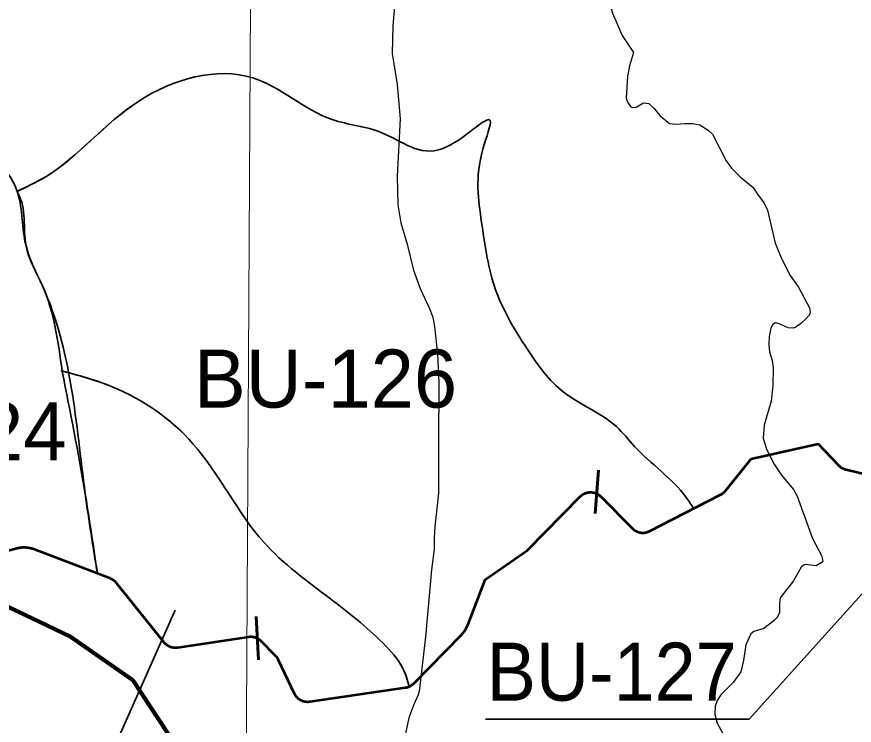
# Model space of a CAD drawing. Extents: x 553962 to 842807, y 8883888 to 9032388.
# Drawn here: x 718009 to 723783, y 8954876 to 8959758 of the extents above; entities that cross this region are included whole.
import ezdxf

# ---------------------------------------------------------------- set-up
doc = ezdxf.new("R2010")
doc.units = 0
doc.header["$LTSCALE"] = 150
doc.linetypes.add('LONG_DASHED', pattern=[7.5, 6, -1.5])
for name, color, linetype, lineweight in [('1', 7, 'Continuous', 13), ('12', 7, 'Continuous', 25), ('20', 7, 'Continuous', 35), ('24', 7, 'Continuous', 25), ('40', 7, 'Continuous', 60), ('60', 7, 'Continuous', 53), ('9', 7, 'Continuous', 90)]:
    doc.layers.add(name, color=color, linetype=linetype, lineweight=lineweight)

msp = doc.modelspace()

# ---------------------------------------------------------------- linework, layer by layer
at = {"layer": '1'}
msp.add_lwpolyline([(719978.9, 9023574.5), (719561.6, 8949232.2), (719215.6, 8890710.6)], dxfattribs=at)
at = {"layer": '12'}
for points in [[(720615.2, 8959855.5), (720600.9, 8959695.2), (720597, 8959505.1), (720630.5, 8959292.2), (720652.8, 8959055), (720632.1, 8958659.5), (720635, 8958462), (720656.1, 8958337.2), (720700.8, 8958191.8), (720743.2, 8958010.9), (720791.1, 8957885.8), (720852.6, 8957752.9), (720877.2, 8957688.2), (720888, 8957623.8), (720908.9, 8957434.4), (720919.8, 8957236.9), (720915.8, 8956822.8), (720917.5, 8956475.5), (720890.2, 8956243.7), (720885.8, 8956166.3), (720886.8, 8956088.9), (720868.9, 8955947.1), (720826.5, 8955484.8)], [(720826.5, 8955484.8), (720782.3, 8955108.3), (720776.9, 8955086.2), (720746.1, 8955018.2), (720711.5, 8954926.2), (720684.2, 8954796.2)]]:
    msp.add_lwpolyline(points, dxfattribs=at)
at = {"layer": '20'}
for p, q in [((718009.6, 8958551.9), (718008.9, 8958552.7)), ((718313, 8957319.7), (718311.5, 8957320.1)), ((720715.2, 8955142.1), (720714, 8955141.4))]:
    msp.add_line(p, q, dxfattribs=at)
for points in [[(721984.5, 8956479.6), (721981.7, 8956480.1), (721978.9, 8956480.5), (721976.1, 8956480.9), (721973.3, 8956481.2), (721970.5, 8956481.3), (721967.6, 8956481.5), (721964.8, 8956481.5), (721962, 8956481.5), (721959.2, 8956481.3), (721956.3, 8956481.1), (721953.5, 8956480.8), (721950.7, 8956480.5), (721947.9, 8956480.1), (721945.1, 8956479.5), (721942.4, 8956478.9), (721939.6, 8956478.2), (721936.9, 8956477.5), (721934.2, 8956476.7), (721931.5, 8956475.8), (721928.9, 8956474.8), (721926.2, 8956473.7), (721923.7, 8956472.6), (721921.1, 8956471.4), (721918.6, 8956470.1), (721916.1, 8956468.8), (721913.6, 8956467.3), (721911.2, 8956465.9), (721908.9, 8956464.3), (721906.6, 8956462.7), (721904.3, 8956461), (721902.1, 8956459.3), (721899.9, 8956457.5), (721897.8, 8956455.6), (721895.7, 8956453.7), (721893.7, 8956451.7), (721527, 8956079.3), (721235.5, 8955878.6)], [(722673.7, 8956368.6), (722370.2, 8956213.3), (722368.4, 8956212.4), (722365.9, 8956211.2), (722363.3, 8956210.1), (722360.7, 8956209), (722358, 8956208), (722355.3, 8956207.1), (722352.6, 8956206.3), (722349.9, 8956205.5), (722347.2, 8956204.9), (722344.4, 8956204.3), (722341.6, 8956203.7), (722338.8, 8956203.3), (722336, 8956202.9), (722333.2, 8956202.7), (722330.4, 8956202.5), (722327.5, 8956202.3), (722324.7, 8956202.3), (722321.9, 8956202.3), (722319.1, 8956202.4), (722316.2, 8956202.6), (722313.4, 8956202.9), (722310.6, 8956203.3), (722307.8, 8956203.7), (722305, 8956204.2), (722302.3, 8956204.8), (722299.5, 8956205.5), (722296.8, 8956206.2), (722294.1, 8956207.1), (722291.4, 8956208), (722288.8, 8956208.9), (722286.1, 8956210), (722283.5, 8956211.1), (722281, 8956212.3), (722278.5, 8956213.6), (722276, 8956214.9), (722273.5, 8956216.3), (722271.1, 8956217.8), (722268.7, 8956219.3), (722266.4, 8956221), (722264.1, 8956222.6), (722261.9, 8956224.4), (722259.7, 8956226.2), (722257.6, 8956228.1), (722255.5, 8956230), (722253.5, 8956232), (722036, 8956451.8), (722036, 8956451.8), (722034, 8956453.8), (722031.9, 8956455.7), (722029.8, 8956457.6), (722027.6, 8956459.4), (722025.4, 8956461.2), (722023.1, 8956462.8), (722020.8, 8956464.4), (722018.4, 8956466), (722016, 8956467.5), (722013.6, 8956468.9), (722011.1, 8956470.2), (722008.6, 8956471.5), (722006, 8956472.7), (722003.4, 8956473.8), (722000.8, 8956474.9), (721998.1, 8956475.8), (721995.4, 8956476.7), (721992.7, 8956477.6), (721990, 8956478.3), (721987.2, 8956479), (721984.5, 8956479.6)], [(718108.6, 8956094.1), (718104.7, 8956095.1), (718100.8, 8956095.9), (718096.9, 8956096.7), (718092.9, 8956097.4), (718089, 8956098), (718085, 8956098.6), (718081, 8956099), (718077.1, 8956099.4), (718073.1, 8956099.7), (718069.1, 8956100), (718065.1, 8956100.1), (718061.1, 8956100.2), (718057.1, 8956100.2), (718053.1, 8956100.1), (718049.1, 8956099.9), (718045.1, 8956099.6), (718041.1, 8956099.3), (718037.1, 8956098.9), (718033.2, 8956098.4), (718029.2, 8956097.8), (718025.3, 8956097.2), (718021.3, 8956096.4), (718017.4, 8956095.6), (718013.5, 8956094.7), (718009.6, 8956093.8), (718008.8, 8956093.6), (717769.5, 8956030.4)], [(718563.6, 8955921.1), (718131.5, 8956086.9), (718127.7, 8956088.3), (718123.9, 8956089.6), (718120.1, 8956090.9), (718116.3, 8956092), (718112.5, 8956093.1), (718108.6, 8956094.1)], [(719791.3, 8955356.8), (719692.9, 8955455.4), (719690.8, 8955457.3), (719688.8, 8955459.2), (719686.6, 8955461.1), (719684.4, 8955462.9), (719682.2, 8955464.6), (719679.9, 8955466.3), (719677.6, 8955467.9), (719675.2, 8955469.4), (719672.8, 8955470.9), (719670.3, 8955472.3), (719667.8, 8955473.6), (719665.3, 8955474.9), (719662.7, 8955476.1), (719660.1, 8955477.2), (719657.5, 8955478.2), (719654.8, 8955479.2), (719652.2, 8955480.1), (719649.5, 8955480.9), (719646.7, 8955481.6), (719644, 8955482.3), (719641.2, 8955482.8), (719638.4, 8955483.3), (719635.6, 8955483.8), (719632.8, 8955484.1), (719630, 8955484.4), (719627.2, 8955484.5), (719624.3, 8955484.7), (719621.5, 8955484.7), (719618.7, 8955484.6), (719615.9, 8955484.5), (719613, 8955484.3), (719610.2, 8955484), (719607.4, 8955483.6), (719607.3, 8955483.6), (719117.6, 8955410.2), (719114.8, 8955409.8), (719112, 8955409.6), (719109.2, 8955409.3), (719106.4, 8955409.2), (719103.5, 8955409.1), (719100.7, 8955409.2), (719097.9, 8955409.2), (719095.1, 8955409.4), (719092.2, 8955409.7), (719089.4, 8955410), (719086.6, 8955410.5), (719083.8, 8955410.9), (719081.1, 8955411.5), (719078.3, 8955412.2), (719075.6, 8955412.9), (719072.9, 8955413.7), (719070.2, 8955414.6), (719067.5, 8955415.6), (719064.9, 8955416.6), (719062.3, 8955417.7), (719059.7, 8955418.9), (719057.2, 8955420.1), (719054.7, 8955421.5), (719052.2, 8955422.9), (719049.8, 8955424.3), (719047.5, 8955425.8), (719045.1, 8955427.5), (719042.8, 8955429.1), (719040.6, 8955430.8), (719038.4, 8955432.6), (719036.3, 8955434.5), (719034.2, 8955436.4), (719032.2, 8955438.4), (719030.2, 8955440.4), (719028.3, 8955442.5), (719026.4, 8955444.6), (719024.8, 8955446.5), (718696.3, 8955855.6), (718694.5, 8955857.8), (718692.7, 8955860), (718690.8, 8955862), (718688.8, 8955864), (718686.7, 8955866), (718684.7, 8955867.9), (718682.5, 8955869.8), (718680.3, 8955871.5), (718678.1, 8955873.3), (718675.8, 8955874.9), (718673.4, 8955876.5), (718671.1, 8955878), (718668.6, 8955879.5), (718666.2, 8955880.9), (718663.7, 8955882.2), (718661.1, 8955883.4), (718658.6, 8955884.6), (718655.9, 8955885.7), (718654.2, 8955886.4), (718564.5, 8955920.8)], [(721235.5, 8955878.6), (721115.9, 8955565.7), (721114.4, 8955562), (721112.9, 8955558.3), (721111.2, 8955554.7), (721109.6, 8955551)], [(721109.6, 8955551), (721107.8, 8955547.5), (721106, 8955543.9), (721104.1, 8955540.4), (721102.1, 8955536.9), (721100.1, 8955533.5), (721098, 8955530.1), (721095.8, 8955526.7), (721093.5, 8955523.4), (721091.2, 8955520.1), (721088.9, 8955516.9), (721086.4, 8955513.7), (721083.9, 8955510.6), (721081.4, 8955507.5), (721078.7, 8955504.5), (721076.1, 8955501.5), (721073.3, 8955498.6), (721071.9, 8955497.2), (720743.6, 8955162.2), (720741.6, 8955160.2), (720739.5, 8955158.3), (720737.4, 8955156.4), (720735.2, 8955154.6), (720733, 8955152.8), (720730.8, 8955151.2), (720728.4, 8955149.5), (720726.1, 8955148), (720723.7, 8955146.5), (720721.2, 8955145.1), (720718.7, 8955143.7), (720716.4, 8955142.5)], [(720714, 8955141.4), (720713.7, 8955141.2), (720711.1, 8955140.1), (720708.5, 8955139), (720705.8, 8955138), (720703.1, 8955137.1), (720700.4, 8955136.3), (720697.7, 8955135.5), (720695, 8955134.8), (720692.2, 8955134.2), (720689.4, 8955133.7), (720686.6, 8955133.3), (720028.5, 8955037.2), (720025.7, 8955036.8), (720022.9, 8955036.5), (720020.1, 8955036.3), (720017.3, 8955036.2), (720014.4, 8955036.2), (720011.6, 8955036.2), (720008.8, 8955036.3), (720006, 8955036.5), (720003.1, 8955036.8), (720000.3, 8955037.1), (719997.5, 8955037.5), (719994.8, 8955038), (719992, 8955038.6), (719989.2, 8955039.3), (719986.5, 8955040), (719983.8, 8955040.8), (719981.1, 8955041.7), (719978.5, 8955042.7), (719975.8, 8955043.8), (719973.2, 8955044.9), (719970.7, 8955046.1), (719968.1, 8955047.3), (719965.7, 8955048.7), (719963.2, 8955050.1), (719960.8, 8955051.5), (719958.4, 8955053.1), (719956.1, 8955054.7), (719953.8, 8955056.4), (719951.6, 8955058.1), (719949.4, 8955059.9), (719947.2, 8955061.8), (719945.2, 8955063.7), (719943.2, 8955065.7), (719941.2, 8955067.7), (719939.3, 8955069.8), (719937.4, 8955071.9), (719935.7, 8955074.1), (719933.9, 8955076.4), (719932.3, 8955078.7), (719930.7, 8955081), (719929.2, 8955083.4), (719927.7, 8955085.8), (719926.3, 8955088.2), (719925, 8955090.8), (719923.9, 8955093), (719810.6, 8955329.7), (719809.4, 8955332.2), (719808, 8955334.7), (719806.6, 8955337.2), (719805.1, 8955339.6), (719803.6, 8955341.9), (719802, 8955344.3), (719800.3, 8955346.5), (719798.6, 8955348.8), (719796.8, 8955350.9), (719794.9, 8955353.1), (719793, 8955355.2), (719791.3, 8955356.8)]]:
    msp.add_lwpolyline(points, dxfattribs=at)
for points in [[(718008.9, 8958552.7), (718204.1, 8958653.7), (718850.2, 8959177.2), (719637.3, 8959336.6), (720183.3, 8959049.8), (720526.8, 8958958.7), (720945.4, 8958849.4), (721273, 8959042.5), (721223, 8958846.7), (721213.8, 8958341.3), (721300.3, 8957906.1), (721527.8, 8957469), (721781.8, 8957169.5), (722144.1, 8956933.5), (722268.2, 8956797.2), (722624.1, 8956446.5), (722675.3, 8956369.6)], [(722675.3, 8956369.6), (722624.1, 8956446.5), (722268.2, 8956797.2), (722144.1, 8956933.5), (721781.8, 8957169.5), (721527.8, 8957469), (721300.3, 8957906.1), (721213.8, 8958341.3), (721223, 8958846.7), (721273, 8959042.5), (720945.4, 8958849.4), (720526.8, 8958958.7), (720183.3, 8959049.8), (719637.3, 8959336.6), (718850.2, 8959177.2), (718204.1, 8958653.7), (718018.4, 8958558.1)], [(718564.7, 8955921.7), (718480.7, 8956470.6), (718186, 8957903.6), (718072.5, 8958180.4), (718015.7, 8958542.4), (717214.2, 8959110.2), (717185.7, 8959120.3)], [(718009.6, 8958551.9), (718015.7, 8958542.4), (718072.5, 8958180.4), (718186, 8957903.6), (718321.1, 8957318)], [(718321.1, 8957318), (718186, 8957903.6), (718072.5, 8958180.4), (718015.7, 8958542.4), (718009.6, 8958551.9)], [(720715.2, 8955142.1), (720670.8, 8955268.1), (720531.5, 8955444.4), (720171, 8955747.8), (719711.4, 8956136.9), (719223.5, 8956816.1), (718666.7, 8957208.7), (718311.5, 8957320.1)], [(720715.2, 8955142.1), (720670.8, 8955268.1), (720531.5, 8955444.4), (720171, 8955747.8), (719711.4, 8956136.9), (719223.5, 8956816.1), (718666.7, 8957208.7), (718321.2, 8957317.1)], [(718321.2, 8957317.1), (718666.7, 8957208.7), (719223.5, 8956816.1), (719711.4, 8956136.9), (720171, 8955747.8), (720531.5, 8955444.4), (720670.8, 8955268.1), (720715.2, 8955142.1)], [(718322, 8957313.9), (718480.7, 8956470.6), (718564.8, 8955920.7)], [(718564.8, 8955920.7), (718480.7, 8956470.6), (718322, 8957313.9)]]:
    msp.add_spline(points, degree=3, dxfattribs=at)
at = {"layer": '24'}
for points in [[(721953.6, 8960363.9), (722093.6, 8959865.1), (722115.4, 8959783), (722181.9, 8959629.9), (722261.1, 8959510.9)], [(722261.1, 8959510.9), (722232.9, 8959419.5), (722220.1, 8959349.1), (722211.4, 8959197.2), (722220.3, 8959168.5), (722243.5, 8959138), (722256, 8959132), (722279.2, 8959136), (722330.7, 8959164.3), (722365.7, 8959160.8), (722402.2, 8959127.6), (722442.3, 8959076.5), (722509.3, 8959021.4), (722549.7, 8959017.6), (722615.2, 8959023.5), (722670.4, 8959021.7), (722718.1, 8959012.5), (722774.8, 8958976.9), (722805.5, 8958948), (722900.4, 8958766.3), (722936.6, 8958715.7), (722995.9, 8958654.5), (723087, 8958581.5), (723116.2, 8958534.7)], [(723116.2, 8958534.7), (723162.6, 8958473.2), (723183.6, 8958425.5), (723238.3, 8958197.1), (723282.7, 8958086.6), (723342.1, 8957976.2), (723399.4, 8957895.1), (723474.7, 8957752.1), (723479.7, 8957724.8), (723473.3, 8957704.3), (723449.9, 8957676.3), (723412.8, 8957642), (723376.2, 8957617.7), (723360.7, 8957612.8), (723327.5, 8957613.9), (723266.1, 8957642.9), (723240.8, 8957648.2), (723221.2, 8957638.1), (723207.2, 8957613.1), (723195.8, 8957555.1), (723193.7, 8957499.8), (723199.5, 8957448.4), (723216.1, 8957389.2), (723224.3, 8957337.8), (723222.4, 8957215.7), (723211.1, 8957109.1), (723161.2, 8956943.2), (723155.2, 8956854.5), (723178.4, 8956777.7), (723231.8, 8956676.2), (723280.5, 8956599.2), (723364.6, 8956500.5), (723389.3, 8956454.5), (723495.1, 8956163.2), (723557.2, 8956045.2), (723565.7, 8956009), (723554.2, 8955994.3)], [(723554.2, 8955994.3), (723554.2, 8955994.3), (723519.5, 8955974.1), (723447.7, 8955984.5), (723432.7, 8955980), (723418, 8955965.8), (723364.6, 8955871.3), (723272.5, 8955754.9), (723268.2, 8955716.3), (723268.6, 8955650.3), (723248.6, 8955617.4), (723227.3, 8955595.2), (723158.6, 8955542.2), (723090.3, 8955522.8), (723070.2, 8955504.9), (723034.7, 8955430.1), (723019.9, 8955323.4), (723000.2, 8955243.4), (722947.9, 8955171.3), (722862.3, 8955086.3), (722838.4, 8955046.7), (722824.2, 8955008.1), (722820.7, 8954949.3), (722838.2, 8954891), (722897.7, 8954782.5)]]:
    msp.add_lwpolyline(points, dxfattribs=at)
at = {"layer": '40'}
for p, q in [((721997.1, 8956334.3), (722019.2, 8956633.5)), ((719659.5, 8955625.5), (719674.5, 8955325.8))]:
    msp.add_line(p, q, dxfattribs=at)
at = {"layer": '40', "lineweight": 35}
for points in [[(724336.6, 8956336.3), (723057.7, 8954917.9), (721239.6, 8954917.9)], [(719101.2, 8955668.9), (718324.8, 8953921), (716286.8, 8953921)]]:
    msp.add_lwpolyline(points, dxfattribs=at)
at = {"layer": '60', "linetype": 'LONG_DASHED'}
for p, q in [((723072, 8956712.7), (723533.8, 8956815.6)), ((721235.5, 8955878.6), (721527, 8956079.3))]:
    msp.add_line(p, q, dxfattribs=at)
at = {"layer": '60'}
for points in [[(723983.5, 8956575.1), (723726, 8956636.7), (723723.3, 8956637.4), (723720.6, 8956638.2), (723717.9, 8956639), (723715.2, 8956640), (723712.6, 8956641), (723710, 8956642), (723707.4, 8956643.2), (723704.8, 8956644.4), (723702.3, 8956645.7), (723699.8, 8956647.1), (723697.4, 8956648.5), (723695, 8956650), (723692.6, 8956651.6), (723690.3, 8956653.2), (723688.1, 8956654.9), (723685.9, 8956656.7), (723683.7, 8956658.5), (723681.6, 8956660.4), (723679.5, 8956662.3), (723677.5, 8956664.3), (723676.8, 8956665.1), (723533.3, 8956816.1)], [(721984.5, 8956479.6), (721987.2, 8956479), (721990, 8956478.3), (721992.7, 8956477.6), (721995.4, 8956476.7), (721998.1, 8956475.8), (722000.8, 8956474.9), (722003.4, 8956473.8), (722006, 8956472.7), (722008.6, 8956471.5), (722011.1, 8956470.2), (722013.6, 8956468.9), (722016, 8956467.5), (722018.4, 8956466), (722020.8, 8956464.4), (722023.1, 8956462.8), (722025.4, 8956461.2), (722027.6, 8956459.4), (722029.8, 8956457.6), (722031.9, 8956455.7), (722034, 8956453.8), (722036, 8956451.8), (722036, 8956451.8), (722253.5, 8956232), (722255.5, 8956230), (722257.6, 8956228.1), (722259.7, 8956226.2), (722261.9, 8956224.4), (722264.1, 8956222.6), (722266.4, 8956221), (722268.7, 8956219.3), (722271.1, 8956217.8), (722273.5, 8956216.3), (722276, 8956214.9), (722278.5, 8956213.6), (722281, 8956212.3), (722283.5, 8956211.1), (722286.1, 8956210), (722288.8, 8956208.9), (722291.4, 8956208), (722294.1, 8956207.1), (722296.8, 8956206.2), (722299.5, 8956205.5), (722302.3, 8956204.8), (722305, 8956204.2), (722307.8, 8956203.7), (722310.6, 8956203.3), (722313.4, 8956202.9), (722316.2, 8956202.6), (722319.1, 8956202.4), (722321.9, 8956202.3), (722324.7, 8956202.3), (722327.5, 8956202.3), (722330.4, 8956202.5), (722333.2, 8956202.7), (722336, 8956202.9), (722338.8, 8956203.3), (722341.6, 8956203.7), (722344.4, 8956204.3), (722347.2, 8956204.9), (722349.9, 8956205.5), (722352.6, 8956206.3), (722355.3, 8956207.1), (722358, 8956208), (722360.7, 8956209), (722363.3, 8956210.1), (722365.9, 8956211.2), (722368.4, 8956212.4), (722370.2, 8956213.3), (722862.5, 8956465.2), (722865, 8956466.6), (722867.5, 8956468), (722869.9, 8956469.4), (722872.3, 8956471), (722874.6, 8956472.6), (722876.9, 8956474.2), (722879.2, 8956476), (722881.3, 8956477.7), (722883.5, 8956479.6), (722885.6, 8956481.5), (722887.6, 8956483.5), (722889.6, 8956485.5), (722891.5, 8956487.6), (722893.3, 8956489.7), (722895, 8956491.8), (723072, 8956712.7)], [(721527, 8956079.3), (721893.7, 8956451.7), (721895.7, 8956453.7), (721897.8, 8956455.6), (721899.9, 8956457.5), (721902.1, 8956459.3), (721904.3, 8956461), (721906.6, 8956462.7), (721908.9, 8956464.3), (721911.2, 8956465.9), (721913.6, 8956467.3), (721916.1, 8956468.8), (721918.6, 8956470.1), (721921.1, 8956471.4), (721923.7, 8956472.6), (721926.2, 8956473.7), (721928.9, 8956474.8), (721931.5, 8956475.8), (721934.2, 8956476.7), (721936.9, 8956477.5), (721939.6, 8956478.2), (721942.4, 8956478.9), (721945.1, 8956479.5), (721947.9, 8956480.1), (721950.7, 8956480.5), (721953.5, 8956480.8), (721956.3, 8956481.1), (721959.2, 8956481.3), (721962, 8956481.5), (721964.8, 8956481.5), (721967.6, 8956481.5), (721970.5, 8956481.3), (721973.3, 8956481.2), (721976.1, 8956480.9), (721978.9, 8956480.5), (721981.7, 8956480.1), (721984.5, 8956479.6)], [(718108.6, 8956094.1), (718104.7, 8956095.1), (718100.8, 8956095.9), (718096.9, 8956096.7), (718092.9, 8956097.4), (718089, 8956098), (718085, 8956098.6), (718081, 8956099), (718077.1, 8956099.4), (718073.1, 8956099.7), (718069.1, 8956100), (718065.1, 8956100.1), (718061.1, 8956100.2), (718057.1, 8956100.2), (718053.1, 8956100.1), (718049.1, 8956099.9), (718045.1, 8956099.6), (718041.1, 8956099.3), (718037.1, 8956098.9), (718033.2, 8956098.4), (718029.2, 8956097.8), (718025.3, 8956097.2), (718021.3, 8956096.4), (718017.4, 8956095.6), (718013.5, 8956094.7), (718009.6, 8956093.8), (718008.8, 8956093.6), (717769.5, 8956030.4)], [(719791.3, 8955356.8), (719692.9, 8955455.4), (719690.8, 8955457.3), (719688.8, 8955459.2), (719686.6, 8955461.1), (719684.4, 8955462.9), (719682.2, 8955464.6), (719679.9, 8955466.3), (719677.6, 8955467.9), (719675.2, 8955469.4), (719672.8, 8955470.9), (719670.3, 8955472.3), (719667.8, 8955473.6), (719665.3, 8955474.9), (719662.7, 8955476.1), (719660.1, 8955477.2), (719657.5, 8955478.2), (719654.8, 8955479.2), (719652.2, 8955480.1), (719649.5, 8955480.9), (719646.7, 8955481.6), (719644, 8955482.3), (719641.2, 8955482.8), (719638.4, 8955483.3), (719635.6, 8955483.8), (719632.8, 8955484.1), (719630, 8955484.4), (719627.2, 8955484.5), (719624.3, 8955484.7), (719621.5, 8955484.7), (719618.7, 8955484.6), (719615.9, 8955484.5), (719613, 8955484.3), (719610.2, 8955484), (719607.4, 8955483.6), (719607.3, 8955483.6), (719117.6, 8955410.2), (719114.8, 8955409.8), (719112, 8955409.6), (719109.2, 8955409.3), (719106.4, 8955409.2), (719103.5, 8955409.1), (719100.7, 8955409.2), (719097.9, 8955409.2), (719095.1, 8955409.4), (719092.2, 8955409.7), (719089.4, 8955410), (719086.6, 8955410.5), (719083.8, 8955410.9), (719081.1, 8955411.5), (719078.3, 8955412.2), (719075.6, 8955412.9), (719072.9, 8955413.7), (719070.2, 8955414.6), (719067.5, 8955415.6), (719064.9, 8955416.6), (719062.3, 8955417.7), (719059.7, 8955418.9), (719057.2, 8955420.1), (719054.7, 8955421.5), (719052.2, 8955422.9), (719049.8, 8955424.3), (719047.5, 8955425.8), (719045.1, 8955427.5), (719042.8, 8955429.1), (719040.6, 8955430.8), (719038.4, 8955432.6), (719036.3, 8955434.5), (719034.2, 8955436.4), (719032.2, 8955438.4), (719030.2, 8955440.4), (719028.3, 8955442.5), (719026.4, 8955444.6), (719024.8, 8955446.5), (718696.3, 8955855.6), (718694.5, 8955857.8), (718692.7, 8955860), (718690.8, 8955862), (718688.8, 8955864), (718686.7, 8955866), (718684.7, 8955867.9), (718682.5, 8955869.8), (718680.3, 8955871.5), (718678.1, 8955873.3), (718675.8, 8955874.9), (718673.4, 8955876.5), (718671.1, 8955878), (718668.6, 8955879.5), (718666.2, 8955880.9), (718663.7, 8955882.2), (718661.1, 8955883.4), (718658.6, 8955884.6), (718655.9, 8955885.7), (718654.2, 8955886.4), (718131.5, 8956086.9), (718127.7, 8956088.3), (718123.9, 8956089.6), (718120.1, 8956090.9), (718116.3, 8956092), (718112.5, 8956093.1), (718108.6, 8956094.1)], [(721235.5, 8955878.6), (721115.9, 8955565.7), (721114.4, 8955562), (721112.9, 8955558.3), (721111.2, 8955554.7), (721109.6, 8955551)], [(721109.6, 8955551), (721107.8, 8955547.5), (721106, 8955543.9), (721104.1, 8955540.4), (721102.1, 8955536.9), (721100.1, 8955533.5), (721098, 8955530.1), (721095.8, 8955526.7), (721093.5, 8955523.4), (721091.2, 8955520.1), (721088.9, 8955516.9), (721086.4, 8955513.7), (721083.9, 8955510.6), (721081.4, 8955507.5), (721078.7, 8955504.5), (721076.1, 8955501.5), (721073.3, 8955498.6), (721071.9, 8955497.2), (720743.6, 8955162.2), (720741.6, 8955160.2), (720739.5, 8955158.3), (720737.4, 8955156.4), (720735.2, 8955154.6), (720733, 8955152.8), (720730.8, 8955151.2), (720728.4, 8955149.5), (720726.1, 8955148), (720723.7, 8955146.5), (720721.2, 8955145.1), (720718.7, 8955143.7), (720716.2, 8955142.4), (720713.7, 8955141.2), (720711.1, 8955140.1), (720708.5, 8955139), (720705.8, 8955138), (720703.1, 8955137.1), (720700.4, 8955136.3), (720697.7, 8955135.5), (720695, 8955134.8), (720692.2, 8955134.2), (720689.4, 8955133.7), (720686.6, 8955133.3), (720028.5, 8955037.2), (720025.7, 8955036.8), (720022.9, 8955036.5), (720020.1, 8955036.3), (720017.3, 8955036.2), (720014.4, 8955036.2), (720011.6, 8955036.2), (720008.8, 8955036.3), (720006, 8955036.5), (720003.1, 8955036.8), (720000.3, 8955037.1), (719997.5, 8955037.5), (719994.8, 8955038), (719992, 8955038.6), (719989.2, 8955039.3), (719986.5, 8955040), (719983.8, 8955040.8), (719981.1, 8955041.7), (719978.5, 8955042.7), (719975.8, 8955043.8), (719973.2, 8955044.9), (719970.7, 8955046.1), (719968.1, 8955047.3), (719965.7, 8955048.7), (719963.2, 8955050.1), (719960.8, 8955051.5), (719958.4, 8955053.1), (719956.1, 8955054.7), (719953.8, 8955056.4), (719951.6, 8955058.1), (719949.4, 8955059.9), (719947.2, 8955061.8), (719945.2, 8955063.7), (719943.2, 8955065.7), (719941.2, 8955067.7), (719939.3, 8955069.8), (719937.4, 8955071.9), (719935.7, 8955074.1), (719933.9, 8955076.4), (719932.3, 8955078.7), (719930.7, 8955081), (719929.2, 8955083.4), (719927.7, 8955085.8), (719926.3, 8955088.2), (719925, 8955090.8), (719923.9, 8955093), (719810.6, 8955329.7), (719809.4, 8955332.2), (719808, 8955334.7), (719806.6, 8955337.2), (719805.1, 8955339.6), (719803.6, 8955341.9), (719802, 8955344.3), (719800.3, 8955346.5), (719798.6, 8955348.8), (719796.8, 8955350.9), (719794.9, 8955353.1), (719793, 8955355.2), (719791.3, 8955356.8)]]:
    msp.add_lwpolyline(points, dxfattribs=at)
at = {"layer": '9'}
msp.add_lwpolyline([(717295.3, 8959630.3), (717636.9, 8956393.6), (717537.2, 8955887), (718376.1, 8955487), (718808.6, 8955185.8), (719472.1, 8954177.6), (719984.6, 8952814.2), (721077.3, 8952390.4), (721486.8, 8951456.6), (721666.8, 8950799.8), (721718.4, 8950547.1), (727920.4, 8947850.3), (733274.5, 8948007.9), (737635.8, 8948628.8)], dxfattribs=at)

# ---------------------------------------------------------------- texts
at = {"layer": '40'}
for s, p in [('BU-126', (719230.7, 8957064.8)), ('BU-124', (716537.7, 8956700.7))]:
    msp.add_text(s, height=400, dxfattribs=at).set_placement(p)
at = {"layer": '40', "width": 0.95}
msp.add_text('BU-127', height=400, dxfattribs=at).set_placement((721249.1, 8955045.2))

doc.saveas('drawing.dxf')
